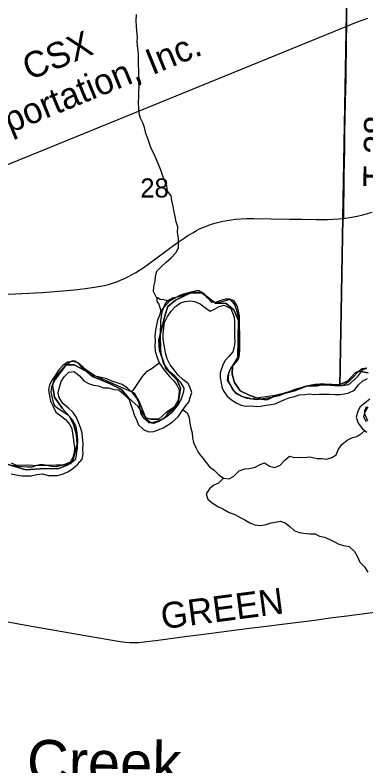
# Model space of a CAD drawing. Extents: x 1584893 to 1934202, y 663575 to 1091909.
# Drawn here: x 1725252 to 1729310, y 934048 to 942730 of the extents above; entities that cross this region are included whole.
import ezdxf

# ---------------------------------------------------------------- set-up
doc = ezdxf.new("R2010")
doc.units = 0
for name, color, linetype in [('GM_X_County_Road', 7, 'Continuous'), ('GM_X_County_Road_Text', 7, 'Continuous'), ('GM_X_Major_River', 7, 'Continuous'), ('GM_X_Minor_River', 7, 'Continuous'), ('GM_X_Minor_River_Text', 7, 'Continuous'), ('GM_X_Rail_Line', 7, 'Continuous'), ('GM_X_Rail_Line_Text', 7, 'Continuous'), ('GM_X_Section', 7, 'Continuous'), ('GM_X_Section_Text', 7, 'Continuous'), ('GM_X_State_Route', 7, 'Continuous'), ('GM_X_Township', 7, 'Continuous'), ('GM_X_Township_Road', 7, 'Continuous'), ('GM_X_Township_Road_Text', 7, 'Continuous')]:
    doc.layers.add(name, color=color, linetype=linetype)

msp = doc.modelspace()

# ---------------------------------------------------------------- linework, layer by layer
at = {"layer": 'GM_X_County_Road'}
msp.add_lwpolyline([(1725107.9, 935724.8), (1725398.7, 935674), (1726061.4, 935558.3), (1726465.8, 935489.2), (1726531, 935480.3), (1726580.3, 935476.1), (1726629.8, 935474.8), (1726679.3, 935476.9), (1726744.8, 935483.2), (1726907.6, 935504.6), (1727216.7, 935544.7), (1727525.7, 935585.5), (1727753.5, 935615.2), (1727965, 935641.6), (1728127.8, 935662.3), (1728372.1, 935691.6), (1728713.9, 935735.7), (1728925.3, 935764.2), (1729088, 935784.6), (1729559.9, 935845.5)], dxfattribs=at)
at = {"layer": 'GM_X_Major_River'}
for points in [[(1729320.8, 938647.2), (1729264.6, 938638.1), (1729211.8, 938596.8), (1729160.9, 938541.5), (1729107.9, 938488.3), (1729053.3, 938451.1), (1728995, 938440), (1728883, 938449.9), (1728829.2, 938462.8), (1728775.1, 938463.7), (1728719, 938456.6), (1728662.7, 938447.5), (1728602.5, 938434.5), (1728550.1, 938417.3), (1728499.8, 938400.1), (1728445.4, 938380.9), (1728379, 938362), (1728320.7, 938346.9), (1728258.4, 938331.9), (1728206.2, 938322.7), (1728156, 938317.5), (1728097.8, 938308.5), (1728041.6, 938299.4), (1727987.4, 938290.2), (1727935.4, 938297.1), (1727881.6, 938314.1), (1727812.2, 938351.3), (1727767, 938406.2), (1727737.8, 938456.8), (1727708.6, 938507.4), (1727715.5, 938565.4), (1727738.6, 938631.2), (1727777.5, 938682.7), (1727826.5, 938738), (1727847.5, 938801.8), (1727852.6, 938863.9), (1727849.8, 938940.1), (1727852.7, 938996.2), (1727851.7, 939058.4), (1727846.6, 939112.6), (1727843.5, 939164.8), (1727834.6, 939237.1), (1727823.4, 939287.4), (1727808.2, 939337.8), (1727789.1, 939388.2), (1727739.9, 939445.2), (1727683.9, 939446.1), (1727631.6, 939430.9), (1727579.1, 939409.7), (1727527, 939404.6), (1727477.9, 939461.5), (1727434.7, 939512.3), (1727373.1, 939543.4), (1727320.9, 939534.3), (1727268.6, 939523.1), (1727212.3, 939506), (1727151.9, 939488.9), (1727099.4, 939457.7), (1727038.7, 939422.7)], [(1725329.2, 937400.8), (1725437.9, 937402), (1725502.3, 937419), (1725570.4, 937423.9), (1725634.2, 937406.8), (1725742.3, 937405), (1725800.6, 937420.1), (1725869.2, 937451), (1725921.9, 937488.3), (1725972.7, 937535.5), (1726027.8, 937596.8), (1726038.8, 937658.8), (1726037.6, 937708.9), (1726040.6, 937771), (1726031.8, 937845.4), (1726026.7, 937897.6), (1726013.5, 937947.9), (1725990.5, 938010.5), (1725963.5, 938075.1), (1725922.4, 938133.9), (1725867.2, 938186.9), (1725806, 938240.1), (1725761, 938307), (1725751.9, 938361.2), (1725767, 938427.2), (1725786.1, 938493), (1725819, 938546.6), (1725873.9, 938599.8), (1725936.1, 938608.8), (1725997.4, 938557.7), (1726046.5, 938500.8), (1726100.1, 938469.8), (1726157.8, 938450.8), (1726211.7, 938441.9), (1726275.4, 938418.8), (1726331.5, 938419.9), (1726395.3, 938398.8), (1726451.3, 938397.8), (1726510.5, 938346.7), (1726571.6, 938285.6), (1726588.8, 938233.2), (1726611.8, 938170.6), (1726630.8, 938108.2), (1726655.9, 938051.6), (1726681, 937991), (1726736.2, 937940), (1726795.8, 937912.9), (1726857.9, 937913.9), (1726908.3, 937933.2), (1726966.8, 937958.2), (1727023.4, 937991.4), (1727074, 938026.7), (1727139, 938085.7), (1727178, 938141.2), (1727221, 938202.7), (1727262, 938256.1), (1727278.9, 938310), (1727295.8, 938365.8), (1727276.6, 938418.3), (1727255.4, 938468.8), (1727194.1, 938517.9), (1727136.8, 938564.9), (1727091.8, 938627.8), (1727044.7, 938686.8), (1727009.8, 938753.5), (1726996.6, 938807.8), (1726983.6, 938868.2), (1726976.4, 938918.4), (1726963.4, 938982.8), (1726966.5, 939044.9), (1726973.6, 939113), (1726980.6, 939175), (1727015.8, 939244.6), (1727058.8, 939306), (1727107.8, 939359.4), (1727164.5, 939402.5), (1727214.9, 939419.7), (1727273.1, 939426.8), (1727333, 939417.8), (1727394.6, 939392.7), (1727457.9, 939339.5), (1727509.4, 939306.6), (1727559.8, 939329.8), (1727614.4, 939359), (1727668.7, 939374.2), (1727748.2, 939336.8), (1727786.6, 939235.9), (1727789.7, 939185.7), (1727790.9, 939133.5), (1727791.7, 939061.4), (1727790.9, 939009.2), (1727793.9, 938951.1), (1727785, 938895.1), (1727772, 938835.1), (1727725.1, 938783.8), (1727678.2, 938730.4), (1727651.2, 938674.7), (1727623.9, 938595), (1727623, 938538.9), (1727636, 938478.5), (1727643.2, 938428.3)], [(1727038.7, 939422.7), (1726972.9, 939437.8), (1726930.9, 939442.5), (1726901.2, 939459), (1726891.1, 939457.2), (1726892.6, 939427.1), (1726896.4, 939415), (1726900.3, 939404.9), (1726916, 939386.6), (1726938.8, 939310)], [(1726938.8, 939310), (1727038.7, 939422.7)], [(1726938.8, 939310), (1726921.9, 939256.2), (1726901, 939202.4), (1726888, 939144.5), (1726877, 939086.5), (1726869.9, 939018.4), (1726873, 938960.3), (1726870.1, 938904.2), (1726871, 938842), (1726890.1, 938783.5), (1726917, 938710.9), (1726954.2, 938660.2), (1726995.3, 938601.4), (1727038.5, 938550.5), (1727089.8, 938501.6), (1727122.9, 938448.9), (1727148.1, 938396.3), (1727145.1, 938334.2), (1727136, 938270.2), (1727103.1, 938214.6), (1727070.2, 938163), (1727015.3, 938113.8), (1726968.5, 938062.5), (1726915.9, 938031.3), (1726857.4, 938008.2), (1726801.5, 938015.1), (1726740.3, 938070.3), (1726707.2, 938128.9), (1726698, 938179.2), (1726687, 938241.6), (1726660, 938302.2), (1726614.8, 938357), (1726553.7, 938414.2), (1726492.3, 938457.3), (1726432.6, 938478.3), (1726370.8, 938497.4), (1726313.2, 938524.4), (1726247.4, 938539.5), (1726193.5, 938552.4), (1726137.6, 938563.4), (1726084.2, 938602.4), (1726025, 938657.5), (1725981.8, 938708.3), (1725924, 938725.3), (1725863.8, 938716.3), (1725807.2, 938681.1), (1725760.2, 938627.8), (1725715.2, 938564.4), (1725680.3, 938512.8), (1725651.3, 938455.2), (1725640.2, 938391.2), (1725649.2, 938328.9), (1725662.2, 938266.5), (1725689.4, 938211.9), (1725724.2, 938139.2), (1725779.6, 938096.1), (1725835, 938055.1), (1725884.1, 937996.2), (1725907.3, 937945.7), (1725914.5, 937895.4), (1725925.7, 937843.1), (1725930.7, 937784.9), (1725939.8, 937728.6), (1725936.8, 937668.5), (1725919.9, 937614.6), (1725889, 937559), (1725834.6, 937535.8), (1725784.3, 937522.6), (1725732, 937507.4), (1725674, 937510.4), (1725620.1, 937521.3), (1725556.2, 937532.4), (1725499.9, 937521.3), (1725449.6, 937502.1), (1725397.5, 937500.9)], [(1727643.2, 938428.3), (1727668.4, 938377.7), (1727703.6, 938325), (1727754.9, 938280.1), (1727808.4, 938245.1), (1727866.1, 938220.1), (1727922, 938209.1), (1727992.1, 938212), (1728044.1, 938205.1), (1728094.2, 938208.3), (1728154.4, 938219.3), (1728208.6, 938226.4), (1728260.8, 938235.6), (1728319.3, 938262.7), (1728371.7, 938283.9), (1728430.2, 938309), (1728482.5, 938320.2), (1728538.8, 938337.3), (1728603, 938342.2), (1728653.2, 938351.4), (1728711.1, 938344.5), (1728769.2, 938345.5), (1728831.3, 938346.5), (1728889.4, 938347.5), (1728957.4, 938344.4), (1729007.5, 938343.6), (1729061.6, 938350.7), (1729113.9, 938361.9), (1729176.5, 938392.9), (1729221.5, 938450.3), (1729272.3, 938501.6), (1729328.8, 938526.7)], [(1729353, 938289.8), (1729298.2, 938244.5), (1729243.4, 938201.3), (1729216.5, 938149.7), (1729195.4, 938081.8), (1729220.3, 938011.2), (1729269.3, 937946.3), (1729320.8, 937909.3)], [(1729314.6, 938025.7), (1729285.5, 938082.3), (1729298.4, 938134.3), (1729335.5, 938201.8)], [(1725397.5, 937500.9), (1725284.2, 937511.5), (1725218.3, 937522)], [(1725205.5, 937425.9), (1725265.4, 937413.3), (1725329.2, 937400.8)]]:
    msp.add_lwpolyline(points, dxfattribs=at)
at = {"layer": 'GM_X_Minor_River'}
for points in [[(1726892.1, 939457.3), (1726852.3, 939534), (1726855.3, 939592.1), (1726872.3, 939653.9), (1726877.1, 939704), (1726890.2, 939767.9), (1726945.1, 939821.1), (1727000, 939872.3), (1727056.9, 939921.5), (1727111.9, 939980.8), (1727140.9, 940038.4), (1727141.7, 940088.5), (1727140.7, 940148.7), (1727131.8, 940217), (1727132.9, 940283.1), (1727113.8, 940337.6), (1727102.8, 940399.9), (1727091.7, 940454.2), (1727078.7, 940516.6), (1727065.8, 940587), (1727056.7, 940641.2), (1727015.5, 940692), (1727008.5, 940754.3), (1726983.3, 940808.8), (1726956.5, 940879.4), (1726939.4, 940937.9), (1726914.3, 940992.4), (1726885.4, 941067.1), (1726856.4, 941129.7), (1726827.3, 941186.3), (1726808.3, 941244.7), (1726787.2, 941303.2), (1726764.1, 941361.7), (1726747.2, 941428.2), (1726728.1, 941482.6), (1726703, 941539.2), (1726685.8, 941589.6), (1726684.6, 941641.7), (1726679.9, 941719.9), (1726685, 941788), (1726684, 941846.2), (1726686.9, 941900.2), (1726681.8, 941954.5), (1726685.1, 942034.6), (1726682.1, 942096.8), (1726680.9, 942146.9), (1726678, 942215.1), (1726678.9, 942269.2), (1726675.8, 942321.4), (1726666.6, 942373.7), (1726663.5, 942425.8), (1726666.3, 942475.9), (1726661.4, 942544.1), (1726656.3, 942600.4), (1726653.4, 942664.5), (1726656.6, 942736.7)], [(1726599.7, 938371.2), (1726633.8, 938412.9), (1726689.1, 938492.1), (1726724.1, 938551.7), (1726779.2, 938610.9), (1726835.8, 938646.1), (1726917.7, 938709.9)], [(1727194.3, 938164.6), (1727247.8, 938126), (1727266.9, 938069.6), (1727274, 938011.3), (1727285.1, 937955), (1727300.2, 937898.6), (1727303.2, 937840.4), (1727316.4, 937788.1), (1727343.5, 937731.5), (1727374.5, 937668.8), (1727423.6, 937607.8), (1727462.8, 937557.1), (1727500, 937506.3), (1727555.5, 937467.3), (1727610.6, 937410.3), (1727662.1, 937375.3), (1727728.1, 937368.2), (1727782.6, 937397.4), (1727843.7, 937458.5), (1727908.2, 937483.5), (1727964.3, 937486.6), (1728030.6, 937503.6), (1728085.2, 937534.8), (1728135.6, 937554), (1728193, 937514.9), (1728248.8, 937498), (1728315.2, 937520.9), (1728372.3, 937582.1), (1728425.1, 937629.4), (1728487, 937616.3), (1728549.1, 937619.3), (1728601.1, 937614.4), (1728659.3, 937623.5), (1728745.1, 937602), (1728801.2, 937603.1), (1728855.1, 937594.2), (1728913.5, 937615.3), (1728966.1, 937646.5), (1728993.1, 937710.2), (1729032, 937763.7), (1729090.9, 937814.9), (1729153.5, 937843.9), (1729205.8, 937857.1), (1729262.5, 937896.3), (1729296.9, 937926.5)], [(1727662.1, 937375.3), (1727605.1, 937316.1), (1727552.6, 937292.9), (1727501.9, 937251.7), (1727462.9, 937194.1), (1727479.9, 937131.7), (1727531.3, 937090.8), (1727598.7, 937049.5), (1727654.3, 937020.5), (1727729.7, 936979.2), (1727793.4, 936956.1), (1727854.9, 936919), (1727908.5, 936892), (1727966.1, 936861), (1728023.8, 936836), (1728091.7, 936826.8), (1728156, 936839.8), (1728212.4, 936858.9), (1728320.8, 936877.2), (1728376.6, 936860.2), (1728427.9, 936817.3), (1728481.2, 936770.3), (1728538.9, 936747.3), (1728592.9, 936740.4), (1728660.9, 936733.2), (1728720.9, 936732.2), (1728772.5, 936703.3), (1728830.4, 936694.3), (1728894, 936665.2), (1728945.7, 936640.3), (1728997.3, 936611.4), (1729051.1, 936598.4), (1729115, 936585.4), (1729176.1, 936526.2), (1729213.2, 936467.4), (1729240.2, 936402.8), (1729291.4, 936349.9), (1729332.4, 936287)]]:
    msp.add_lwpolyline(points, dxfattribs=at)
at = {"layer": 'GM_X_Rail_Line'}
msp.add_lwpolyline([(1713295.4, 936146.6), (1719626.9, 938740), (1722207.4, 939797.8), (1725858.6, 941282.6), (1728937.4, 942539.1), (1729199.1, 942645.5), (1729331.6, 942693.1)], dxfattribs=at)
at = {"layer": 'GM_X_Section'}
for points in [[(1729088.3, 942976.2), (1729007.7, 938438.4), (1728839.8, 938451.9), (1728671.7, 938445.4), (1728497.4, 938403), (1728302.7, 938328.7), (1728220.5, 938307.4), (1728044.2, 938283), (1727996.3, 938287.4), (1727884.5, 938314.4), (1727814.9, 938353.1), (1727777.2, 938393.4), (1727726.1, 938489.9), (1727722.3, 938517.9), (1727723, 938591.9), (1727755.6, 938663.6), (1727824.3, 938737), (1727844.6, 938774.8), (1727846.9, 939250.9), (1727825.9, 939361.1), (1727790.4, 939417.4), (1727766.5, 939433.6), (1727738.6, 939439.9), (1727618.2, 939404.9), (1727576.2, 939405.3), (1727534.3, 939413.7), (1727514.4, 939425.8), (1727435.1, 939508.6), (1727409.3, 939520.8), (1727303.2, 939523.8), (1727146.8, 939471.1), (1727072.6, 939457.8), (1727006.3, 939418.4), (1726984, 939388.6), (1726949.2, 939292.9), (1726934.3, 939195), (1726928.8, 939027), (1726933.3, 938863), (1726940.8, 938802.9), (1726969.9, 938698.6), (1727027.2, 938620.1), (1727096.7, 938563.5), (1727162, 938490.9), (1727205.4, 938416.5), (1727201, 938374.5), (1727170.2, 938282.8), (1727139.7, 938227.1), (1727058.8, 938127.8), (1727012.4, 938090.2), (1726916, 938039), (1726835.7, 938013.8), (1726819.9, 938020.2), (1726766.1, 938058.4), (1726750.6, 938112.5), (1726686, 938267.1), (1726632.8, 938357.6), (1726174.5, 938559.7), (1726079.1, 938622.6), (1726001.7, 938693.3), (1725942, 938729.8), (1725918.1, 938732), (1725879.9, 938714.4), (1725827.4, 938664.8), (1725714.1, 938515.8), (1725673.3, 938430.2), (1725666.8, 938370.2), (1725697.6, 938233.9), (1725711.4, 938211.8), (1725747.1, 938183.5), (1725858.5, 938110.5), (1725914, 938052), (1725949.4, 937983.7), (1725962.8, 937925.6), (1725973.9, 937823.4), (1725971.1, 937727.5), (1725949.9, 937599.6), (1725937.8, 937583.7), (1725891.4, 937542.2), (1725817.2, 937524.8), (1725729.3, 937527.6), (1725517.2, 937519.5), (1725395.7, 937526.6), (1725367.7, 937522), (1725261.7, 937527.1), (1725209.9, 937547.7)], [(1729315.5, 938637.7), (1729277.5, 938630), (1729255.3, 938608.2), (1729208.7, 938548.6), (1729120, 938463.4), (1729087.9, 938451.7), (1729007.7, 938438.4), (1729088.3, 942976.2), (1734314.2, 942895.5)], [(1729330.1, 938035.5), (1729296.9, 938119.8), (1729295.2, 938157.8), (1729317.7, 938203.6)]]:
    msp.add_lwpolyline(points, dxfattribs=at)
at = {"layer": 'GM_X_State_Route'}
msp.add_lwpolyline([(1725174, 939504.7), (1725257.9, 939507), (1725486.9, 939517.5), (1725568.7, 939522.9), (1725846.4, 939545.8), (1725977, 939558.6), (1726091, 939571.4), (1726172.3, 939582.7), (1726237.1, 939593.8), (1726285.4, 939603.9), (1726333.3, 939615.9), (1726380.6, 939630), (1726427.2, 939646.3), (1726473.1, 939664.4), (1726518.3, 939684.1), (1726562.8, 939705.6), (1726606.4, 939728.6), (1726649.3, 939753), (1726691, 939779.3), (1726745.2, 939816.4), (1726878, 939912.5), (1727009.8, 940009.9), (1727115.7, 940087), (1727196.1, 940143.4), (1727250.6, 940179.5), (1727306.4, 940213.6), (1727349, 940237.7), (1727378, 940252.5), (1727422.5, 940272.8), (1727467.9, 940290.9), (1727514.1, 940307.4), (1727560.7, 940322.6), (1727607.8, 940335.7), (1727655.5, 940346.7), (1727703.6, 940356.1), (1727752, 940363.2), (1727800.6, 940368.5), (1727865.8, 940373.3), (1727931.2, 940376), (1728012.9, 940376.7), (1728209.5, 940373.4), (1728422.5, 940370.5), (1728570, 940369.3), (1728733.8, 940367.4), (1728865, 940367.3), (1728930.7, 940369.6), (1728998.2, 940373.1), (1729054.2, 940377.6), (1729143.6, 940391.4), (1729208.2, 940404.3), (1729272, 940420.2), (1729382.6, 940452.1)], dxfattribs=at)
at = {"layer": 'GM_X_Township'}
for points in [[(1725159, 937538.5), (1725376.5, 937472.9), (1725595.6, 937486.5), (1725745.7, 937484.6), (1725856.5, 937526), (1725916.6, 937567.4), (1725971.4, 937764.2), (1725961.9, 937873), (1725932.9, 937990), (1725887.3, 938083.2), (1725797.2, 938183.7), (1725710.1, 938311.1), (1725686.2, 938449.8), (1725713.2, 938534.8), (1725841.4, 938684), (1725934.6, 938686.1), (1726073.5, 938612.6), (1726149, 938551.5), (1726344.8, 938469.7), (1726484.7, 938401.4), (1726565.5, 938305.1), (1726675.3, 938204.6), (1726769.6, 938071.1), (1726826.6, 938056.6), (1726916.6, 938058.7), (1727000.5, 938134.3), (1727136, 938222.4), (1727166.1, 938416), (1727127.6, 938508.3), (1726998.1, 938635.6), (1726923.5, 938850), (1726913.1, 938971.2), (1726982.4, 939254), (1727018.5, 939358.5), (1727107.6, 939434.2), (1727283.6, 939519.1), (1727412, 939518.2), (1727570.5, 939397), (1727694.7, 939395), (1727781.7, 939323.5), (1727834.6, 939198.2), (1727827.5, 938769.5), (1727768.5, 938669), (1727764.5, 938578.9), (1727788.3, 938481.6), (1727856.7, 938385.2), (1727966.5, 938331.4), (1728089.8, 938290), (1728163.3, 938280.7), (1728271, 938331.5), (1728484.3, 938385.4), (1728622, 938438.3), (1728745.2, 938441.4), (1728829, 938461.1), (1729001.9, 938455), (1729096.2, 938498.4), (1729186.2, 938593.8), (1729226.6, 938611.4), (1729335.3, 938594.8)], [(1729335.3, 938594.8), (1729226.6, 938611.4), (1729186.2, 938593.8), (1729096.2, 938498.4), (1729001.9, 938455), (1728829, 938461.1), (1728745.2, 938441.4), (1728622, 938438.3), (1728484.3, 938385.4), (1728271, 938331.5), (1728163.3, 938280.7), (1728089.8, 938290), (1727966.5, 938331.4), (1727856.7, 938385.2), (1727788.3, 938481.6), (1727764.5, 938578.9), (1727768.5, 938669), (1727827.5, 938769.5), (1727834.6, 939198.2), (1727781.7, 939323.5), (1727694.7, 939395), (1727570.5, 939397), (1727412, 939518.2), (1727283.6, 939519.1), (1727107.6, 939434.2), (1727018.5, 939358.5), (1726982.4, 939254), (1726913.1, 938971.2), (1726923.5, 938850), (1726998.1, 938635.6), (1727127.6, 938508.3), (1727166.1, 938416), (1727136, 938222.4), (1727000.5, 938134.3), (1726916.6, 938058.7), (1726826.6, 938056.6), (1726769.6, 938071.1), (1726675.3, 938204.6), (1726565.5, 938305.1), (1726484.7, 938401.4), (1726344.8, 938469.7), (1726149, 938551.5), (1726073.5, 938612.6), (1725934.6, 938686.1), (1725841.4, 938684), (1725713.2, 938534.8), (1725686.2, 938449.8), (1725710.1, 938311.1), (1725797.2, 938183.7), (1725887.3, 938083.2), (1725932.9, 937990), (1725961.9, 937873), (1725971.4, 937764.2), (1725916.6, 937567.4), (1725856.5, 937526), (1725745.7, 937484.6), (1725595.6, 937486.5), (1725376.5, 937472.9), (1725159, 937538.5)]]:
    msp.add_lwpolyline(points, dxfattribs=at)
at = {"layer": 'GM_X_Township_Road'}
msp.add_lwpolyline([(1729054.2, 940377.6), (1729053.6, 940453.8), (1729053.9, 940518.1), (1729056.5, 940716.2), (1729059, 940896.4), (1729060.8, 941008.8), (1729064.2, 941208), (1729067.4, 941415.3), (1729069, 941504.4), (1729075.2, 941750.6), (1729076.9, 941854.6), (1729079.4, 942002.4), (1729081.4, 942151.6), (1729083.5, 942302.5), (1729085.9, 942473.4), (1729087.5, 942571.9), (1729088, 942621.2), (1729088.7, 942703.2), (1729090, 942801.8), (1729091.3, 942867.5), (1729094.7, 943015.5)], dxfattribs=at)

# ---------------------------------------------------------------- texts
at = {"layer": 'GM_X_County_Road_Text'}
msp.add_text('GREEN', height=300, rotation=7.45549, dxfattribs=at).set_placement((1726958.3, 935628.7))
at = {"layer": 'GM_X_Minor_River_Text'}
msp.add_text('Creek', height=500.07, rotation=359.09331, dxfattribs=at).set_placement((1725386.5, 933852.3))
at = {"layer": 'GM_X_Rail_Line_Text'}
for s, rotation, p in [('CSX', 22.29373, (1725415.7, 941971)), ('Transportation, Inc.', 22.18876, (1724246.4, 940975.9))]:
    msp.add_text(s, height=299, rotation=rotation, dxfattribs=at).set_placement(p)
at = {"layer": 'GM_X_Section_Text'}
msp.add_text('28', height=221, rotation=0.00001, dxfattribs=at).set_placement((1726700.6, 940620.2))
at = {"layer": 'GM_X_Township_Road_Text'}
msp.add_text('T-28', height=300, rotation=89.30252, dxfattribs=at).set_placement((1729579.7, 940742.3))

doc.saveas('drawing.dxf')
